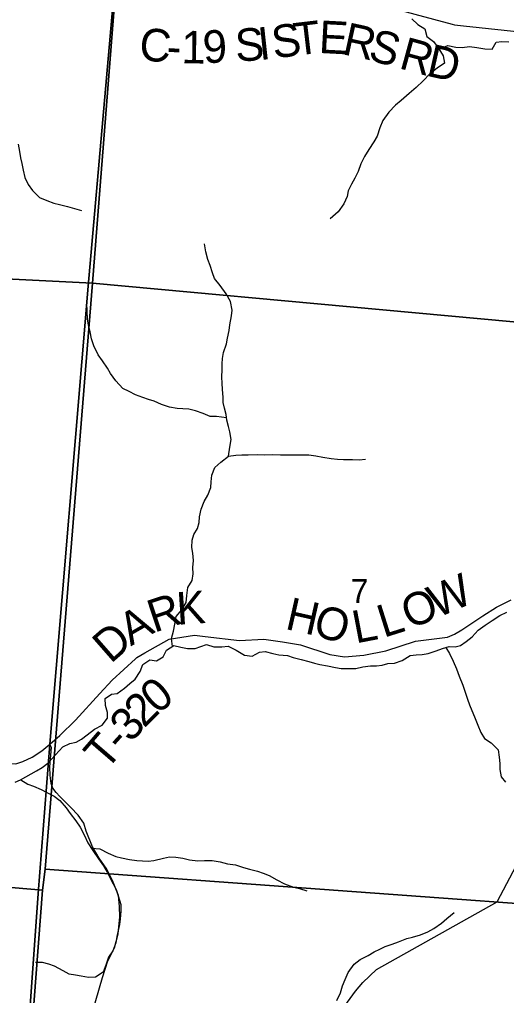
# Model space of a CAD drawing. Extents: x 1715311 to 2083412, y 146837 to 553079.
# Drawn here: x 1916869 to 1921351, y 330390 to 339371 of the extents above; entities that cross this region are included whole.
import ezdxf

# ---------------------------------------------------------------- set-up
doc = ezdxf.new("R2010")
doc.units = 0
for name, color, linetype in [('GM_X_County_Road', 7, 'Continuous'), ('GM_X_County_Road_Text', 7, 'Continuous'), ('GM_X_Minor_River', 7, 'Continuous'), ('GM_X_Section', 7, 'Continuous'), ('GM_X_Section_Text', 7, 'Continuous'), ('GM_X_Township', 7, 'Continuous'), ('GM_X_Township_Road', 7, 'Continuous'), ('GM_X_Township_Road_Text', 7, 'Continuous'), ('GM_X_Township_ROW', 7, 'Continuous')]:
    doc.layers.add(name, color=color, linetype=linetype)

msp = doc.modelspace()

# ---------------------------------------------------------------- linework, layer by layer
at = {"layer": 'GM_X_County_Road'}
msp.add_lwpolyline([(1919866.9, 339595.5), (1920850.5, 339326.8), (1920872.6, 339320.7), (1920956.3, 339311.9), (1921703.5, 339233.4), (1921749.9, 339228.5), (1921794.4, 339269.6), (1922109.7, 339561)], dxfattribs=at)
at = {"layer": 'GM_X_Minor_River'}
for points in [[(1920479.2, 339378.3), (1920534.9, 339326.1), (1920600.7, 339283.8), (1920618.4, 339215.8), (1920680.1, 339167.5), (1920729.8, 339101.3), (1920769.5, 339037.1), (1920781.3, 338969), (1920713.2, 338923.3), (1920645.1, 338871.5), (1920584.9, 338805.7), (1920520.8, 338743.9), (1920454.7, 338690.1), (1920382.5, 338626.4), (1920330.4, 338582.5), (1920268.3, 338518.7), (1920212, 338440.9), (1920185.8, 338373), (1920161.6, 338297), (1920129.4, 338245.1)], [(1920732, 339097.7), (1920809.8, 339131), (1920883.7, 339116.7), (1920943.6, 339114.5), (1921011.5, 339122.2), (1921077.4, 339112), (1921151.3, 339099.7), (1921219.2, 339099.5), (1921255.4, 339163.3), (1921309.3, 339169.1), (1921373.2, 339164.9)], [(1916855.6, 338223.3), (1916869.3, 338155.2), (1916877.1, 338099.2), (1916888.9, 338045.1), (1916902.6, 337985), (1916918.4, 337916.9), (1916948.1, 337852.8), (1916987.8, 337798.6), (1917053.5, 337734.3), (1917121.3, 337706.1), (1917185.1, 337681.8), (1917237, 337667.6), (1917310.9, 337649.3), (1917374.7, 337633.1), (1917438.6, 337614.8)], [(1920129.4, 338245.1), (1920085.2, 338175.3), (1920043, 338109.4), (1920008.8, 338043.5), (1919984.6, 337971.5), (1919954.4, 337911.6), (1919924.2, 337855.7), (1919894, 337793.8), (1919883.9, 337741.8), (1919853.7, 337675.9), (1919801.4, 337600), (1919729.3, 337536.3)], [(1918792.4, 335352.6), (1918804.7, 335436.6), (1918817, 335506.6), (1918805.2, 335576.7), (1918793.4, 335626.8), (1918777.7, 335682.9), (1918769.9, 335734.9), (1918754.1, 335793), (1918744.3, 335845.1), (1918742.5, 335895.1), (1918736.8, 335967.2), (1918733, 336023.2), (1918731.2, 336081.2), (1918733.5, 336151.3), (1918733.6, 336201.3), (1918735.8, 336251.3), (1918746, 336307.3), (1918772.3, 336387.3), (1918784.5, 336439.2), (1918798.7, 336509.2), (1918804.9, 336561.2), (1918819.2, 336645.2), (1918825.4, 336697.2), (1918809.7, 336775.3), (1918770, 336845.5), (1918714.4, 336923.8), (1918664.7, 336988), (1918644.9, 337040.1), (1918623.2, 337108.2), (1918603.4, 337162.3), (1918583.7, 337234.4), (1918570, 337306.5)], [(1918774.1, 335706.9), (1918681.9, 335717.2), (1918622, 335717.5), (1918558.2, 335745.7), (1918488.4, 335770), (1918426.5, 335786.2), (1918370.6, 335788.4), (1918318.7, 335790.6), (1918248.8, 335804.9), (1918177, 335829.2), (1918109.2, 335857.4), (1918057.3, 335875.6), (1918003.5, 335893.8), (1917935.6, 335918.1), (1917877.8, 335946.3), (1917820, 335976.6), (1917756.3, 336044.8), (1917706.7, 336113.1), (1917676.9, 336163.2), (1917631.2, 336231.4), (1917593.4, 336285.6), (1917551.8, 336367.8), (1917530.1, 336433.9), (1917520.3, 336496), (1917504.6, 336562.1), (1917492.8, 336614.1), (1917491.1, 336688.2), (1917489.3, 336760.2)], [(1918276.4, 333602), (1918268.9, 333673.6), (1918285.1, 333743.6), (1918297.3, 333805.6), (1918311.6, 333877.6), (1918363.7, 333939.4), (1918403.9, 334005.3), (1918408.2, 334071.3), (1918416.4, 334145.3), (1918456.6, 334207.2), (1918466.8, 334271.2), (1918463, 334327.3), (1918471.3, 334391.3), (1918463.5, 334459.3), (1918455.7, 334511.4), (1918458, 334579.4), (1918474.2, 334633.4), (1918506.3, 334687.3), (1918522.5, 334743.3), (1918524.7, 334793.3), (1918540.9, 334865.3), (1918567.2, 334935.2), (1918601.3, 334993.1), (1918629.6, 335065.1), (1918633.8, 335117.1), (1918640, 335177.1), (1918666.2, 335247), (1918722.3, 335296.8), (1918792.4, 335352.6), (1918858.4, 335362.4), (1918916.3, 335364.2), (1918972.2, 335364), (1919056.1, 335367.7), (1919128, 335365.4), (1919199.9, 335367.1), (1919269.8, 335364.9), (1919333.8, 335364.6), (1919407.7, 335366.3), (1919531.5, 335365.9), (1919595.4, 335355.6), (1919661.3, 335343.4), (1919737.1, 335331.1), (1919797, 335324.9), (1919850.9, 335322.7), (1919934.8, 335322.4), (1919994.7, 335320.1), (1920052.7, 335323.9)], [(1919129.3, 333556.3), (1919201.1, 333536.1), (1919257, 333525.8), (1919334.9, 333519.6), (1919388.8, 333501.3), (1919460.6, 333483.1), (1919530.5, 333462.8), (1919582.3, 333448.6), (1919634.2, 333436.4), (1919702.1, 333424.1), (1919775.9, 333407.8), (1919829.8, 333399.6), (1919885.8, 333397.4), (1919965.7, 333399.1), (1920029.6, 333412.9), (1920099.6, 333424.7), (1920153.5, 333424.5), (1920205.5, 333430.3), (1920257.4, 333446.1), (1920321.4, 333447.8), (1920389.4, 333471.6), (1920465.4, 333517.3), (1920519.4, 333523.1), (1920575.3, 333529), (1920631.3, 333536.7), (1920703.3, 333560.5), (1920763.3, 333582.3), (1920823.3, 333600.1), (1920877.2, 333597.8), (1920929.2, 333611.7), (1920981.3, 333647.5), (1921035.3, 333689.3), (1921091.5, 333753.1), (1921155.6, 333798.9), (1921219.7, 333840.7), (1921289.7, 333886.5), (1921353.8, 333916.3)], [(1916827.8, 332352.1), (1916877.9, 332373.9), (1917026, 332457.5), (1917076, 332487.3), (1917130.1, 332529.1), (1917198.3, 332602.9), (1917266.5, 332678.7), (1917332.5, 332708.5), (1917388.5, 332722.3), (1917440.5, 332750.1), (1917490.6, 332787.9), (1917558.7, 332839.7), (1917628.8, 332877.5), (1917678.9, 332943.3), (1917677.1, 332993.4), (1917661.4, 333059.5), (1917657.6, 333121.5), (1917715.7, 333163.3), (1917767.7, 333169.1), (1917833.8, 333218.9), (1917883.8, 333260.8), (1917933.9, 333300.6), (1917978.1, 333372.5), (1918004.3, 333436.4), (1918068.4, 333478.2), (1918130.3, 333468), (1918192.3, 333505.8), (1918220.5, 333567.7), (1918288.6, 333609.5), (1918352.5, 333595.2), (1918414.4, 333583), (1918486.2, 333582.7), (1918538.3, 333602.6), (1918588.3, 333620.4), (1918656.1, 333598.1), (1918730, 333597.8), (1918787.9, 333605.6), (1918863.7, 333567.3), (1918939.4, 333523), (1919009.3, 333512.8), (1919077.4, 333550.5), (1919129.3, 333556.3)], [(1920792.1, 333590.8), (1920825, 333536), (1920860.8, 333467.8), (1920890.4, 333395.7), (1920916.2, 333327.5), (1920949.8, 333245.4), (1920973.5, 333173.2), (1920993.3, 333117.1), (1921009.1, 333065), (1921062.5, 332938.8), (1921088.3, 332876.6), (1921116, 332808.5), (1921147.7, 332754.3), (1921209.5, 332716.1), (1921273.2, 332649.8), (1921284.9, 332581.7), (1921288.7, 332523.7), (1921290.5, 332469.6), (1921302.2, 332403.5), (1921342, 332353.3)], [(1916880.7, 332375.5), (1916945.6, 332333.7), (1916997.5, 332315.5), (1917069.3, 332285.2), (1917121.1, 332257), (1917186.9, 332222.7), (1917238.7, 332184.5), (1917298.4, 332116.2), (1917336.1, 332064.1), (1917387.8, 331995.8), (1917425.5, 331939.6), (1917463.2, 331867.5), (1917498.9, 331795.3), (1917542.6, 331725.1), (1917594.2, 331646.8), (1917641.9, 331582.6), (1917675.7, 331524.5), (1917699.5, 331474.3), (1917729.2, 331418.2), (1917757, 331364.1), (1917776.7, 331306), (1917800.4, 331227.8), (1917802.2, 331165.8), (1917795.9, 331093.8), (1917787.8, 331043.8), (1917777.6, 330987.8), (1917763.4, 330931.8), (1917755.2, 330875.8), (1917726.9, 330799.8), (1917688.8, 330743.9), (1917666.6, 330678), (1917638.3, 330604), (1917568.2, 330558.2), (1917504.3, 330554.5), (1917436.5, 330568.7), (1917382.5, 330576.9), (1917324.7, 330585.2), (1917268.9, 330617.4), (1917191.1, 330659.7), (1917137.2, 330677.9), (1917081.4, 330694.1), (1917015.5, 330694.4)], [(1917529.9, 331745.4), (1917608.6, 331740.8), (1917684.3, 331700.5), (1917754.1, 331668.3), (1917806, 331656.1), (1917881.8, 331639.8), (1917949.7, 331633.5), (1918001.6, 331629.3), (1918053.6, 331627.1), (1918105.5, 331631), (1918193.5, 331654.6), (1918249.5, 331664.4), (1918307.4, 331662.2), (1918371.2, 331652), (1918433.1, 331637.7), (1918509, 331627.5), (1918570.9, 331633.2), (1918640.8, 331633), (1918714.7, 331620.7), (1918784.5, 331602.4), (1918856.4, 331592.1), (1918930.2, 331567.9), (1918984.1, 331551.6), (1919057.9, 331533.4), (1919111.8, 331515.1), (1919167.6, 331492.9), (1919237.4, 331454.6), (1919307.2, 331418.4), (1919390.9, 331388), (1919444.8, 331373.8), (1919514.6, 331351.5)], [(1919788.6, 330343.9), (1919822.8, 330413.8), (1919843, 330479.8), (1919867.2, 330535.7), (1919893.4, 330601.6), (1919949.6, 330677.5), (1920005.7, 330721.3), (1920077.7, 330759.1), (1920131.8, 330790.9), (1920183.8, 330816.7), (1920235.8, 330840.5), (1920299.8, 330862.3), (1920357.8, 330884.1), (1920433.8, 330913.8), (1920485.8, 330927.7), (1920559.8, 330947.4), (1920627.8, 330975.1), (1920681.9, 331005), (1920752, 331054.7), (1920802.1, 331098.6), (1920870.2, 331152.4)]]:
    msp.add_lwpolyline(points, dxfattribs=at)
at = {"layer": 'GM_X_Section'}
for points in [[(1917995, 342711.6), (1917539.2, 336943.9), (1912879.1, 337177.5), (1912785.2, 343098.3)], [(1923342.6, 342192.7), (1922884.8, 336452.9), (1917539.2, 336943.9), (1917995, 342711.6)], [(1912879.1, 337177.5), (1917539.2, 336943.9), (1917104, 331552.2), (1917079.6, 331360.3), (1912477.9, 331751.8)], [(1917539.2, 336943.9), (1922884.8, 336452.9), (1922499.9, 331161.1), (1917104, 331552.2)], [(1917079.6, 331360.3), (1916670.6, 326030.5), (1912022.8, 326362.1), (1912477.9, 331751.8)], [(1917104, 331552.2), (1922499.9, 331161.1), (1922052.5, 325629.4), (1916670.6, 326030.5), (1917079.6, 331360.3)]]:
    msp.add_lwpolyline(points, close=True, dxfattribs=at)
at = {"layer": 'GM_X_Township'}
for points in [[(1917737.8, 339603.6), (1917500.7, 336917.9), (1917147.6, 332702.1), (1917039.9, 331328.4), (1916845, 328575.1), (1916623.5, 325991), (1916499.7, 324323.4), (1916385.8, 322789.2), (1916224.7, 320618.3), (1915609.5, 312331.9), (1915445.6, 310124.5), (1915439.7, 310044.9), (1915328.5, 310053.6), (1912652.3, 310262.4), (1910566.5, 310425.2)], [(1946953.1, 307565.8), (1940781.5, 308049.3), (1940473.1, 308073.5), (1934621.6, 308531.9), (1932945.8, 308617.1), (1931070.5, 308772.3), (1925774.5, 309210.6), (1919830.8, 309702.3), (1917959.5, 309848.4), (1915439.7, 310044.9), (1915445.6, 310124.5), (1915609.5, 312331.9), (1916224.7, 320618.3), (1916385.8, 322789.2), (1916499.7, 324323.4), (1916623.5, 325991), (1916845, 328575.1), (1917039.9, 331328.4), (1917147.6, 332702.1), (1917500.7, 336917.9), (1917737.8, 339603.6)]]:
    msp.add_lwpolyline(points, dxfattribs=at)
at = {"layer": 'GM_X_Township_Road'}
for points in [[(1917147.6, 332702.1), (1917240.3, 332780.9), (1917383, 332923.4), (1917606.8, 333169.6), (1917721.9, 333291.2), (1917935.9, 333488.6), (1917948.2, 333499.7), (1918023.5, 333542), (1918246.2, 333668.5), (1918479.6, 333706.9), (1918578.9, 333692), (1918892.7, 333656.6), (1919118, 333669.9), (1919290.4, 333643.4), (1919455, 333618), (1919724.6, 333527.3), (1919859.3, 333507.4), (1920038.4, 333522.9), (1920239.4, 333560.5), (1920513.4, 333648.9), (1920807.3, 333686.5), (1920873.1, 333716.2), (1920939, 333755.3), (1921134.7, 333883.1), (1921258.3, 333963.5), (1921394.8, 334029.9)], [(1913047.4, 333619.4), (1913095, 333598.6), (1914000.7, 333204.1), (1914022.5, 333194.5), (1914098.7, 333169.3), (1914740.6, 332957.6), (1914757.5, 332951.9), (1914842.6, 332937.9), (1915868.9, 332769.6), (1915905.2, 332763.5), (1915967.7, 332739.1), (1916600.7, 332557.3), (1916673.9, 332541.9), (1916752.9, 332524.6), (1916833.8, 332522.6), (1916899.3, 332543.9), (1916984.1, 332582.4), (1917072.7, 332640.2), (1917147.6, 332702.1)], [(1917340.8, 332119.3), (1917340.4, 332119.7), (1917240.4, 332219.7), (1917205.4, 332258.8), (1917173.7, 332296.2), (1917159.3, 332340.8), (1917149.2, 332412.8), (1917147.8, 332493.4), (1917163.7, 332671.9), (1917147.6, 332702.1)], [(1919805.8, 330214.7), (1919961.8, 330428.5), (1920027.3, 330510.4), (1920155.4, 330630.4), (1921265.7, 331250.7), (1921588.7, 331863.5)]]:
    msp.add_lwpolyline(points, dxfattribs=at)
at = {"layer": 'GM_X_Township_ROW'}
msp.add_lwpolyline([(1917534.4, 329799.8), (1917519.3, 329912.9), (1917505.6, 330032.1), (1917508.4, 330132.1), (1917633.6, 330554.3), (1917681.5, 330710.3), (1917741.8, 330828.9), (1917777.2, 330958), (1917791.7, 331114), (1917789.7, 331207.7), (1917779.3, 331309.6), (1917725.2, 331446.9), (1917671.1, 331551), (1917600.3, 331653), (1917540, 331757), (1917481.8, 331902.6), (1917460.1, 331976.3), (1917408.8, 332048.7), (1917340.8, 332119.3)], dxfattribs=at)

# ---------------------------------------------------------------- texts
at = {"layer": 'GM_X_County_Road_Text'}
for s, rotation, p in [('S', 3.37065, (1918861.3, 338983.6)), ('I', 6.18363, (1919079.4, 338996.8)), ('S', 7.63277, (1919210.1, 339011.1)), ('T', 6.73112, (1919409.5, 339037.8)), ('E', 356.9514, (1919618.8, 339063.7)), ('R', 347.71715, (1919830.3, 339053.5)), ('C', 354.90381, (1917962.4, 338998.5)), ('1', 359.40138, (1918356.5, 338967.9)), ('9', 3.4364, (1918564.3, 338966.5)), ('S', 344.81364, (1920067.1, 339002)), ('R', 344.65451, (1920351.4, 338924.7)), ('D', 347.29646, (1920603.7, 338855.9)), ('-', 356.54476, (1918217.2, 338975.9))]:
    msp.add_text(s, height=300, rotation=rotation, dxfattribs=at).set_placement(p)
at = {"layer": 'GM_X_Section_Text'}
msp.add_text('7', height=221, rotation=0.00001, dxfattribs=at).set_placement((1919915.5, 334000.8))
at = {"layer": 'GM_X_Township_Road_Text'}
for s, rotation, p in [('W', 23.10983, (1920708.4, 333859.3)), ('K', 3.66336, (1918321.7, 333800.7)), ('O', 22.3732, (1920460.3, 333757.2)), ('R', 18.372, (1918107.8, 333726.9)), ('H', 347.22819, (1919304.5, 333764.7)), ('A', 29.84292, (1917893.2, 333602)), ('O', 344.16118, (1919557.8, 333707.3)), ('L', 10.80934, (1919962.7, 333628.7)), ('L', 17.52808, (1920220.3, 333680.1)), ('D', 41.20306, (1917707.4, 333437.3)), ('0', 40.17738, (1918139.9, 332970.3)), ('2', 45.45629, (1918015.6, 332843.5)), ('3', 47.44415, (1917892.6, 332709.4)), ('T', 49.26157, (1917664.9, 332450.1)), ('-', 47.73313, (1917810, 332618.5))]:
    msp.add_text(s, height=300, rotation=rotation, dxfattribs=at).set_placement(p)

doc.saveas('drawing.dxf')
